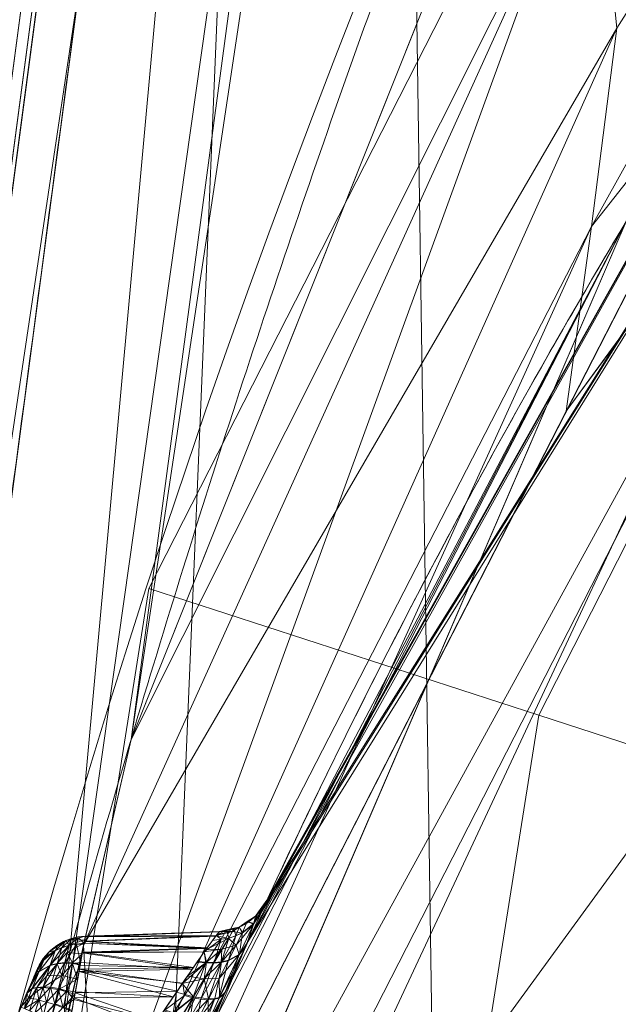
# Model space of a CAD drawing. Header units: millimetres. Extents: x -72 to 72, y -145 to 145.
# Tile 309 of 522: x -54.35 to -51.04, y 15.13 to 20.57. Entities that reach past the tile are written whole.
import ezdxf

# ---------------------------------------------------------------- set-up
doc = ezdxf.new("R2010")
doc.units = ezdxf.units.MM
doc.layers.add('1', color=7, linetype='CONTINUOUS')

msp = doc.modelspace()

# ---------------------------------------------------------------- linework, layer by layer
at = {"layer": '1', "color": 163, "linetype": 'Continuous', "lineweight": 13}
for p, q in [((-56.0092, 7.4308, -15.8119), (-52.1526, 36.5, -15.7782)), ((-52.1526, 36.5, -40.2218), (-56.0092, 7.4308, -40.1881)), ((-54.9076, 15.7343, -32.4567), (-54.1108, 21.7402, -32.4567)), ((-54.1108, 21.7402, -22.8846), (-54.8992, 15.7976, -22.8846)), ((-52.983, 15.7061, 0), (-52.983, 15.7061, 10)), ((-53.2447, 15.5325), (-53.986, 15.5066)), ((-53.2447, 15.5325, 10), (-53.986, 15.5066, 10)), ((-53.2447, 15.5325, 10), (-53.2447, 15.5325)), ((-53.986, 15.5066), (-53.986, 15.5066, 10)), ((-54.2504, 15.327, 10), (-54.2504, 15.327, 0))]:
    msp.add_line(p, q, dxfattribs=at)
at = {"layer": '1', "color": 163, "linetype": 'Continuous', "lineweight": 13, "extrusion": (0, 0, -1)}
for centre, radius in [((0, 0, 144.0046), 61.0181), ((0, 0, 147), 60.9142), ((0, 0, 145), 60), ((0, 0, 146), 59.5), ((0, 0, 124.3698), 56.3953)]:
    msp.add_circle(centre, radius, dxfattribs=at)
at = {"layer": '1', "color": 163, "linetype": 'Continuous', "lineweight": 13}
for centre, radius in [((0, 0, -145), 60.4434), ((0, 0, -146.7071), 60.2071), ((0, 0, -146), 60)]:
    msp.add_circle(centre, radius, dxfattribs=at)
for centre, radius, start, end in [((0, 0, -142.5051), 63.5638, 137.72131, 170.379145), ((-53.9756, 15.2068, 10), 0.3, 92, 156.3752)]:
    msp.add_arc(centre, radius, start, end, dxfattribs=at)
at = {"layer": '1', "color": 163, "linetype": 'Continuous', "lineweight": 13, "extrusion": (0, 0, -1)}
msp.add_arc((53.2552, 15.8323, -10), 0.3, 204.8658, 268, dxfattribs=at)
at = {"layer": '1', "color": 163, "linetype": 'Continuous', "lineweight": 13, "extrusion": (3.43372e-07, 1.19908e-08, 1)}
msp.add_arc((-53.2552, 15.8323, 0), 0.3, 272, 335.1342, dxfattribs=at)
at = {"layer": '1', "color": 163, "linetype": 'Continuous', "lineweight": 13, "extrusion": (1.36231e-07, 3.11452e-07, 1)}
msp.add_arc((-53.9756, 15.2068, 0), 0.3, 92, 156.3752, dxfattribs=at)
at = {"layer": '1', "color": 163, "linetype": 'Continuous', "lineweight": 13}
for points, knots in [([(-55.8549, 7.4074, -13.2876), (-55.8265, 7.5773, -13.2398), (-55.7685, 7.9149, -13.1373), (-55.6492, 8.5829, -12.9119), (-55.4316, 9.7369, -12.4796), (-55.0953, 11.3543, -11.7958), (-54.6482, 13.2639, -10.927), (-54.1558, 15.1487, -10.0289), (-53.6164, 17.0145, -9.1185), (-53.0291, 18.8636, -8.2035), (-52.3939, 20.6977, -7.2904), (-51.7106, 22.5187, -6.386), (-50.9787, 24.3268, -5.4935), (-49.9359, 26.7175, -4.3198), (-48.5042, 29.6663, -2.8909), (-46.5723, 33.1336, -1.2579), (-45.1344, 35.3888, -0.242), (-44.376, 36.5, 0.2429)], [0, 0, 0, 0, 0.015625, 0.03125, 0.0625, 0.125, 0.1875, 0.25, 0.3125, 0.375, 0.4375, 0.5, 0.5625, 0.625, 0.75, 0.875, 1, 1, 1, 1]), ([(-51.5813, 36.4999, -45.0072), (-51.6522, 36.2377, -44.8575), (-51.7898, 35.7088, -44.5635), (-51.9829, 34.8977, -44.1505), (-52.1629, 34.0632, -43.7774), (-52.3014, 33.3441, -43.5214), (-52.4047, 32.7523, -43.3646), (-52.5002, 32.1655, -43.2498), (-52.567, 31.7061, -43.2091), (-52.6098, 31.3829, -43.2091), (-52.6527, 31.0601, -43.2086), (-52.7343, 30.4451, -43.2078), (-52.977, 28.6155, -43.2058), (-53.3442, 25.8481, -43.2023), (-53.8338, 22.1582, -43.1979), (-54.3233, 18.4683, -43.1934), (-54.8129, 14.7784, -43.1889), (-55.2209, 11.7034, -43.1855), (-55.5473, 9.2435, -43.182), (-55.7105, 8.0136, -43.1805), (-55.7921, 7.3986, -43.1802)], [0, 0, 0, 0, 0.03125, 0.0625, 0.09375, 0.125, 0.140625, 0.15625, 0.185938, 0.1875, 0.189062, 0.21875, 0.25, 0.375, 0.5, 0.625, 0.75, 0.875, 0.9375, 1, 1, 1, 1]), ([(-56.5, 0, 18.8148), (-56.5, 0.8525, 18.8148), (-56.4397, 2.5575, 18.7992), (-56.0802, 5.9497, 18.7093), (-55.1883, 10.1238, 18.4939), (-53.4522, 14.9297, 18.0897), (-51.1165, 19.4623, 17.5549), (-48.2543, 23.6596, 16.8962), (-44.9408, 27.4954, 16.1445), (-41.2478, 30.9483, 15.3319), (-38.574, 32.9925, 14.7564), (-37.1942, 33.9496, 14.462)], [0, 0, 0, 0, 0.0625, 0.125, 0.25, 0.375, 0.5, 0.625, 0.75, 0.875, 1, 1, 1, 1]), ([(-43.4941, 28.813, 9.6204), (-43.9221, 28.4025, 9.2513), (-44.7541, 27.5748, 8.4925), (-46.3243, 25.8936, 6.905), (-48.1179, 23.7455, 4.8105), (-49.6954, 21.5428, 2.6029), (-50.8309, 19.7538, 0.7804), (-51.6197, 18.4008, -0.6127), (-52.3485, 17.0339, -2.0246), (-53.019, 15.6516, -3.4504), (-53.592, 14.3442, -4.8008), (-53.9634, 13.4086, -5.7699), (-54.172, 12.8518, -6.3483), (-54.3767, 12.2931, -6.9264), (-54.705, 11.3402, -7.8942), (-55.1247, 9.9612, -9.2297), (-55.4562, 8.6866, -10.3781), (-55.6678, 7.7468, -11.1313), (-55.7835, 7.1882, -11.5352), (-55.8399, 6.8986, -11.7221), (-55.8679, 6.7502, -11.81)], [0, 0, 0, 0, 0.0625, 0.125, 0.25, 0.375, 0.4375, 0.5, 0.5625, 0.625, 0.6875, 0.738281, 0.75, 0.761719, 0.8125, 0.875, 0.9375, 0.96875, 0.984375, 1, 1, 1, 1]), ([(-52.983, 15.7061, 10), (-52.9831, 15.7059, 10.0283), (-52.9844, 15.703, 10.0849), (-52.9919, 15.6869, 10.1968), (-53.0109, 15.6459, 10.3321), (-53.0486, 15.5638, 10.4768), (-53.0976, 15.4566, 10.6003), (-53.1542, 15.3317, 10.7016), (-53.2171, 15.1916, 10.7758), (-53.2841, 15.0406, 10.8182), (-53.3296, 14.9368, 10.8269), (-53.3522, 14.885, 10.8268)], [0, 0, 0, 0, 0.0625, 0.125, 0.25, 0.375, 0.5, 0.625, 0.75, 0.875, 1, 1, 1, 1]), ([(-54.3427, 15.1143, 10.2112), (-54.337, 15.1276, 10.2112), (-54.3255, 15.1542, 10.2087), (-54.3089, 15.1927, 10.1972), (-54.2934, 15.2284, 10.1776), (-54.2795, 15.2603, 10.1517), (-54.2673, 15.2884, 10.1207), (-54.2576, 15.3105, 10.0844), (-54.2526, 15.3219, 10.0502), (-54.2507, 15.3263, 10.0217), (-54.2504, 15.327, 10.0072), (-54.2504, 15.327, 10)], [0, 0, 0, 0, 0.125, 0.25, 0.375, 0.5, 0.625, 0.75, 0.875, 0.9375, 1, 1, 1, 1]), ([(-54.2504, 15.327, 0), (-54.2504, 15.327, -0.0072), (-54.2507, 15.3263, -0.0217), (-54.2526, 15.3219, -0.0502), (-54.2576, 15.3104, -0.0844), (-54.2673, 15.2884, -0.1207), (-54.2795, 15.2603, -0.1516), (-54.2934, 15.2283, -0.1776), (-54.3089, 15.1927, -0.1971), (-54.3255, 15.1542, -0.2087), (-54.337, 15.1276, -0.2112), (-54.3427, 15.1143, -0.2112)], [0, 0, 0, 0, 0.0625, 0.125, 0.25, 0.375, 0.5, 0.625, 0.75, 0.875, 1, 1, 1, 1])]:
    msp.add_open_spline(points, degree=3, knots=knots, dxfattribs=at)
for points in [[(-53.3522, 14.885, -0.8268), (-53.3296, 14.9368, -0.8269), (-53.2841, 15.0406, -0.8182), (-53.2171, 15.1916, -0.7758), (-53.1542, 15.3317, -0.7016), (-53.0976, 15.4567, -0.6003), (-53.0486, 15.5639, -0.4769), (-53.0107, 15.6461, -0.3321), (-52.9882, 15.6948, -0.1699), (-52.9832, 15.7056, -0.0566), (-52.983, 15.7061, 0)], [(-53.2447, 15.5325), (-53.2447, 15.5325, -0.0465), (-53.256, 15.5206, -0.1513), (-53.3205, 15.4343, -0.3299), (-53.4402, 15.2603, -0.4821), (-53.5541, 15.0916, -0.5279), (-53.6168, 15.0004, -0.5271)], [(-53.6168, 15.0004, 10.5271), (-53.5541, 15.0915, 10.5279), (-53.4398, 15.2615, 10.4816), (-53.3204, 15.4347, 10.3291), (-53.256, 15.5205, 10.151), (-53.2447, 15.5325, 10.0454), (-53.2447, 15.5325, 10)], [(-54.0776, 15.0002, -0.511), (-54.0719, 15.0332, -0.5107), (-54.06, 15.0991, -0.5036), (-54.0426, 15.1942, -0.4743), (-54.0266, 15.282, -0.427), (-54.0129, 15.3594, -0.3636), (-54.0027, 15.4231, -0.2858), (-53.9945, 15.4706, -0.197), (-53.9878, 15.4999, -0.1005), (-53.986, 15.5066, -0.0335), (-53.986, 15.5066)], [(-53.986, 15.5066, 10), (-53.986, 15.5066, 10.0335), (-53.9879, 15.4998, 10.1005), (-53.9948, 15.4706, 10.197), (-54.0029, 15.423, 10.2857), (-54.013, 15.3594, 10.3636), (-54.0266, 15.282, 10.4271), (-54.0425, 15.1942, 10.4744), (-54.06, 15.0991, 10.5036), (-54.0719, 15.0332, 10.5107), (-54.0776, 15.0002, 10.511)]]:
    msp.add_open_spline(points, degree=3, dxfattribs=at)
for points in [[(-56.8902, 41.5225, -163), (-52.4412, 40.0769, -163), (-55.841, -40.9879, -163), (-62.3, 0, -163)], [(-46.6895, -40.9879, -163), (-51.2652, -40.0152, -163), (-52.4412, 40.0769, -163), (-47.7888, 40.5659, -163)], [(-51.2652, -40.0152, -163), (-55.841, -40.9879, -163), (-52.4412, 40.0769, -163)], [(-54.1168, 14.9355, -10.0386), (-52.1526, 36.5, -15.7782), (-56.0092, 7.4308, -15.8119)], [(-54.007, 20.8528, -43.1963), (-56.0092, 7.4308, -40.1881), (-52.1526, 36.5, -40.2218)], [(-56.0092, 7.4308, -15.8119), (-52.1526, 36.5, -15.7782), (-55.1561, 13.8611, -22.9419), (-55.1902, 13.6043, -22.8846)], [(-55.7273, 9.5561, -32.5155), (-55.6975, 9.7807, -32.3844), (-52.1526, 36.5, -40.2218), (-56.0092, 7.4308, -40.1881)], [(-52.1526, 36.5, -40.2218), (-55.6975, 9.7807, -32.3844), (-55.3891, 12.105, -32.3999), (-55.3554, 12.359, -32.4567)], [(-52.1526, 36.5, -40.2218), (-55.3554, 12.359, -32.4567), (-55.1902, 13.6043, -32.4567)], [(-55.1902, 13.6043, -32.4567), (-55.1693, 13.762, -32.4358), (-52.1526, 36.5, -40.2218)], [(-55.1693, 13.762, -32.4358), (-55.1386, 13.993, -32.3147), (-52.1526, 36.5, -40.2218)], [(-52.1526, 36.5, -15.7782), (-55.1289, 14.0662, -23.1005), (-55.1561, 13.8611, -22.9419)], [(-52.1526, 36.5, -40.2218), (-55.1386, 13.993, -32.3147), (-54.9415, 15.4783, -32.3995), (-54.9076, 15.7343, -32.4567)], [(-54.8992, 15.7976, -22.8846), (-54.9198, 15.6421, -22.9053), (-55.1289, 14.0662, -23.1005), (-52.1526, 36.5, -15.7782)], [(-52.1526, 36.5, -40.2218), (-54.9076, 15.7343, -32.4567), (-54.1108, 21.7402, -32.4567)], [(-52.1526, 36.5, -15.7782), (-54.1108, 21.7402, -22.8846), (-54.8992, 15.7976, -22.8846)], [(-51.0663, 36.5, -10.0456), (-54.1168, 14.9355, -10.0386), (-53.7342, 16.5925, -9.3235)], [(-54.1168, 14.9355, -10.0386), (-51.0663, 36.5, -10.0456), (-52.1526, 36.5, -15.7782)], [(-50.743, 36.5, -8.3391), (-53.7342, 16.5925, -9.3235), (-49.4231, 27.4007, -4.0068)], [(-50.743, 36.5, -8.3391), (-51.0663, 36.5, -10.0456), (-53.7342, 16.5925, -9.3235)], [(-48.7086, 35.3888, -146.7071), (-58.8914, 12.5178, -146.7071), (-58.1998, 12.3707, -146), (-48.1365, 34.9732, -146)], [(-48.541, 35.2671, -145), (-48.541, 35.2671, -146), (-58.6889, 12.4747, -146), (-58.6889, 12.4747, -145)], [(-57.8423, 17.842, -146.9239), (-50.0135, 34.0986, -146.9239), (-50.3297, 34.3142, -147), (-58.208, 17.9548, -147)], [(-57.5323, 17.7464, -146.7071), (-49.7454, 33.9159, -146.7071), (-50.0135, 34.0986, -146.9239), (-57.8423, 17.842, -146.9239)], [(-51.4822, 16.7276, -123.8834), (-43.7933, 31.8177, -123.8834), (-45.6247, 33.1483, -124.3698), (-53.6351, 17.4271, -124.3698)], [(-55.0478, 31.7819, -142.5051), (-54.2181, 31.3028, -142.6799), (-61.036, 13.9311, -142.6799), (-61.9701, 14.1443, -142.5051)], [(-49.6646, 16.137, -122.5762), (-42.2473, 30.6944, -122.5762), (-43.7933, 31.8177, -123.8834), (-51.4822, 16.7276, -123.8834)], [(-61.036, 13.9311, -142.6799), (-54.2181, 31.3028, -142.6799), (-53.3779, 30.8177, -143.2514), (-60.0901, 13.7152, -143.2514)], [(-59.4882, 13.5778, -144.0046), (-60.0901, 13.7152, -143.2514), (-53.3779, 30.8177, -143.2514), (-52.8432, 30.509, -144.0046)], [(-60.6838, 6.3781, -144.0046), (-52.8432, 30.509, -144.0046), (-52.3455, 30.2217, -145), (-60.1123, 6.3181, -145)], [(-57.4851, 18.678, -145), (-52.3455, 30.2217, -145), (-54.8127, 24.4042, -145)], [(-51.3297, 18.4072, -0.6259), (-42.7986, 29.9875, 6.988), (-42.8002, 30.0788, 6.8639)], [(-42.8002, 30.0788, 6.8639), (-51.1898, 19.4285, -2.0364), (-51.3297, 18.4072, -0.6259)], [(-51.1898, 19.4285, -2.0364), (-42.8002, 30.0788, 6.8639), (-47.2536, 26.5001, 0.7096)], [(-42.7986, 29.9875, 6.988), (-51.3297, 18.4072, -0.6259), (-49.9059, 21.188, 2.2383)], [(-48.8398, 28.1976, -124.3698), (-63.8752, 24.819, -124.5816), (-63.0255, 11.3657, -124.52)], [(-63.0255, 11.3657, -124.52), (-55.5385, 9.7929, -124.3698), (-48.8398, 28.1976, -124.3698)], [(-47.2536, 26.5001, 0.7096), (-51.0515, 20.5231, -3.5023), (-51.1898, 19.4285, -2.0364)], [(-51.1702, 21.7064, -4.8993), (-51.0515, 20.5231, -3.5023), (-47.2536, 26.5001, 0.7096)], [(-51.1702, 21.7064, -4.8993), (-51.2386, 22.8493, -6.2457), (-53.7342, 16.5925, -9.3235)], [(-48.7852, 22.4026, 17.0229), (-53.0122, 15.643, 10.3228), (-53.0896, 15.4741, 10.5761)], [(-50.9988, 19.456, 17.5277), (-48.7852, 22.4026, 17.0229), (-53.0896, 15.4741, 10.5761)], [(-52.983, 15.7061, 10), (-53.0122, 15.643, 10.3228), (-48.7852, 22.4026, 17.0229)], [(-52.983, 15.7061, 0), (-48.7852, 22.4026, 17.0229), (-49.9059, 21.188, 2.2383)], [(-52.983, 15.7061, 0), (-52.983, 15.7061, 10), (-48.7852, 22.4026, 17.0229)], [(-55.1945, 15.7724, -32.1569), (-54.3977, 21.7783, -32.1569), (-54.2871, 21.7636, -32.1827), (-55.084, 15.7577, -32.1827)], [(-54.3977, 21.7783, -23.1844), (-55.1861, 15.8356, -23.1844), (-55.0756, 15.821, -23.1587), (-54.2871, 21.7636, -23.1587)], [(-55.084, 15.7577, -32.1827), (-54.2871, 21.7636, -32.1827), (-54.1942, 21.7513, -32.2483), (-54.991, 15.7454, -32.2483)], [(-54.2871, 21.7636, -23.1587), (-55.0756, 15.821, -23.1587), (-54.9826, 15.8086, -23.093), (-54.1942, 21.7513, -23.093)], [(-54.991, 15.7454, -32.2483), (-54.1942, 21.7513, -32.2483), (-54.1324, 21.7431, -32.3443), (-54.9292, 15.7372, -32.3443)], [(-54.1942, 21.7513, -23.093), (-54.9826, 15.8086, -23.093), (-54.9208, 15.8004, -22.997), (-54.1324, 21.7431, -22.997)], [(-54.9292, 15.7372, -32.3443), (-54.1324, 21.7431, -32.3443), (-54.1108, 21.7402, -32.4567), (-54.9076, 15.7343, -32.4567)], [(-54.1324, 21.7431, -22.997), (-54.9208, 15.8004, -22.997), (-54.8992, 15.7976, -22.8846), (-54.1108, 21.7402, -22.8846)], [(-51.0515, 20.5231, -3.5023), (-51.1702, 21.7064, -4.8993), (-53.9965, 15.4563, -9.8139)], [(-53.7342, 16.5925, -9.3235), (-53.9965, 15.4563, -9.8139), (-51.1702, 21.7064, -4.8993)], [(-49.1625, 18.4786, 35.2235), (-49.2785, 21.1856, 26.1903), (-54.168, 11.6145, 26.0273)], [(-53.8491, 12.8377, 18.1863), (-54.168, 11.6145, 26.0273), (-49.2785, 21.1856, 26.1903)], [(-49.9059, 21.188, 2.2383), (-54.1653, 12.8689, -6.3305), (-53.0961, 15.4599, -0.5905)], [(-49.2785, 21.1856, 26.1903), (-50.9988, 19.456, 17.5277), (-53.8491, 12.8377, 18.1863)], [(-53.0961, 15.4599, -0.5905), (-53.0122, 15.643, -0.3231), (-49.9059, 21.188, 2.2383)], [(-49.9059, 21.188, 2.2383), (-53.0122, 15.643, -0.3231), (-52.9832, 15.7056, -0.0255)], [(-49.9059, 21.188, 2.2383), (-52.9832, 15.7056, -0.0255), (-52.983, 15.7061, 0)], [(-54.007, 20.8528, -43.1963), (-55.7595, 7.6437, -43.1804), (-55.7921, 7.3986, -43.1801), (-56.0092, 7.4308, -40.1881)], [(-55.7595, 7.6437, -43.1804), (-54.007, 20.8528, -43.1963), (-49.6047, 20.8141, -59.4488)], [(-49.6047, 20.8141, -59.4488), (-52.6508, 4.0276, -59.4465), (-55.7595, 7.6437, -43.1804)], [(-52.6508, 4.0276, -59.4465), (-49.6047, 20.8141, -59.4488), (-47.4589, 19.9697, -67.6436)], [(-53.9965, 15.4563, -9.8139), (-53.9217, 14.1092, -8.1415), (-51.0515, 20.5231, -3.5023)], [(-51.1898, 19.4285, -2.0364), (-51.0515, 20.5231, -3.5023), (-53.9217, 14.1092, -8.1415)], [(-47.4589, 19.9697, -67.6436), (-51.0336, 3.9039, -67.6811), (-52.6508, 4.0276, -59.4465)], [(-55.1613, 9.7908, 18.4895), (-50.9988, 19.456, 17.5277), (-53.3522, 14.885, 10.8268)], [(-53.9217, 14.1092, -8.1415), (-54.1653, 12.8689, -6.3305), (-51.1898, 19.4285, -2.0364)], [(-54.1653, 12.8689, -6.3305), (-51.3297, 18.4072, -0.6259), (-51.1898, 19.4285, -2.0364)], [(-50.9988, 19.456, 17.5277), (-53.2221, 15.1802, 10.7742), (-53.3522, 14.885, 10.8268)], [(-53.0896, 15.4741, 10.5761), (-53.2221, 15.1802, 10.7742), (-50.9988, 19.456, 17.5277)], [(-54.168, 11.6145, 26.0273), (-53.8544, 8.6489, 33.5636), (-49.1625, 18.4786, 35.2235)], [(-49.027, 16.4617, 39.5979), (-49.1625, 18.4786, 35.2235), (-53.8544, 8.6489, 33.5636)], [(-54.1315, 0, -123.8834), (-51.4822, 16.7276, -123.8834), (-53.6351, 17.4271, -124.3698), (-56.3953, 0, -124.3698)], [(-52.2205, 0, -122.5762), (-49.6646, 16.137, -122.5762), (-51.4822, 16.7276, -123.8834), (-54.1315, 0, -123.8834)], [(-48.6516, 12.9028, 45.0101), (-49.027, 16.4617, 39.5979), (-53.8544, 8.6489, 33.5636)], [(-50.9468, 0, -120.6426), (-48.4532, 15.7434, -120.6426), (-49.6646, 16.137, -122.5762), (-52.2205, 0, -122.5762)], [(-53.0571, 15.573, -0.2976), (-53.0297, 15.6403, 0), (-52.9832, 15.7056, -0.0255)], [(-52.9832, 15.7056, -0.0255), (-53.0122, 15.643, -0.3231), (-53.0571, 15.573, -0.2976)], [(-53.0464, 15.6168), (-53.0464, 15.6168, 10), (-52.983, 15.7061, 10), (-52.983, 15.7061, 0)], [(-53.0122, 15.643, 10.3228), (-52.983, 15.7061, 10), (-53.0297, 15.6403, 10)], [(-53.0297, 15.6403, 0), (-52.983, 15.7061, 0), (-52.9832, 15.7056, -0.0255)], [(-53.1377, 15.5562), (-53.1377, 15.5562, 10), (-53.0464, 15.6168, 10), (-53.0464, 15.6168)], [(-53.0571, 15.573, -0.2976), (-53.0122, 15.643, -0.3231), (-53.0961, 15.4599, -0.5905)], [(-53.0557, 15.5761, 10.2905), (-53.0464, 15.6168, 10), (-53.0921, 15.5865, 10)], [(-53.0921, 15.5865, 0), (-53.0464, 15.6168, 0), (-53.0571, 15.573, -0.2976)], [(-53.0896, 15.4741, 10.5761), (-53.0137, 15.6396, 10.3278), (-53.0557, 15.5761, 10.2905)], [(-53.0464, 15.6168, 0), (-53.0297, 15.6403, 0), (-53.0571, 15.573, -0.2976)], [(-53.0557, 15.5761, 10.2905), (-53.0137, 15.6396, 10.3278), (-53.0122, 15.643, 10.3228)], [(-53.0297, 15.6403, 10), (-53.0557, 15.5761, 10.2905), (-53.0122, 15.643, 10.3228)], [(-53.0557, 15.5761, 10.2905), (-53.0297, 15.6403, 10), (-53.0464, 15.6168, 10)], [(-53.0571, 15.573, -0.2976), (-53.137, 15.4023, -0.5266), (-53.1541, 15.4563, -0.3701)], [(-53.1541, 15.4563, -0.3701), (-53.1196, 15.5234, -0.2623), (-53.0571, 15.573, -0.2976)], [(-53.1182, 15.5261, 10.2561), (-53.0921, 15.5865, 10), (-53.1377, 15.5562, 10)], [(-53.1377, 15.5562, 0), (-53.0921, 15.5865, 0), (-53.1196, 15.5234, -0.2623)], [(-53.0961, 15.4599, -0.5905), (-53.137, 15.4023, -0.5266), (-53.0571, 15.573, -0.2976)], [(-53.1345, 15.4076, 10.5214), (-53.0557, 15.5761, 10.2905), (-53.1182, 15.5261, 10.2561)], [(-53.0557, 15.5761, 10.2905), (-53.1345, 15.4076, 10.5214), (-53.0896, 15.4741, 10.5761)], [(-53.0571, 15.573, -0.2976), (-53.1196, 15.5234, -0.2623), (-53.0921, 15.5865, 0)], [(-53.0921, 15.5865, 10), (-53.1182, 15.5261, 10.2561), (-53.0557, 15.5761, 10.2905)], [(-53.986, 15.5066, 10), (-53.9925, 15.4782, 10.1414), (-53.2633, 15.51, 10.1501)], [(-53.2637, 15.5095, 10.1532), (-53.2633, 15.51, 10.1501), (-53.9925, 15.4782, 10.1414)], [(-53.3135, 15.4418, 10.2828), (-53.2637, 15.5095, 10.1532), (-53.9925, 15.4782, 10.1414)], [(-53.9868, 15.503, -0.0178), (-53.247, 15.5296, -0.019), (-53.264, 15.5091, -0.155)], [(-53.247, 15.5296, -0.019), (-53.9868, 15.503, -0.0178), (-53.986, 15.5066)], [(-53.9868, 15.503, -0.0178), (-53.264, 15.5091, -0.155), (-53.2662, 15.506, -0.1608)], [(-53.986, 15.5066), (-53.2447, 15.5325), (-53.247, 15.5296, -0.019)], [(-53.2447, 15.5325, 10), (-53.2447, 15.5325), (-53.986, 15.5066), (-53.986, 15.5066, 10)], [(-53.2633, 15.51, 10.1501), (-53.2447, 15.5325, 10), (-53.986, 15.5066, 10)], [(-53.321, 15.4316, -0.3028), (-53.264, 15.5091, -0.155), (-53.1964, 15.4937, -0.2339)], [(-53.2637, 15.5095, 10.1532), (-53.2834, 15.4827, 10.2045), (-53.2355, 15.4896, 10.2181)], [(-53.1733, 15.5323, -0.1236), (-53.1964, 15.4937, -0.2339), (-53.264, 15.5091, -0.155)], [(-53.264, 15.5091, -0.155), (-53.2586, 15.5156, -0.1116), (-53.1733, 15.5323, -0.1236)], [(-53.206, 15.5411, 10), (-53.2447, 15.5325, 10), (-53.2637, 15.5095, 10.1532)], [(-53.2637, 15.5095, 10.1532), (-53.2355, 15.4896, 10.2181), (-53.206, 15.5411, 10)], [(-53.1733, 15.5323, -0.1236), (-53.2586, 15.5156, -0.1116), (-53.2447, 15.5325)], [(-53.2447, 15.5325, 0), (-53.2447, 15.5325, 10), (-53.1377, 15.5562, 10), (-53.1377, 15.5562)], [(-53.2447, 15.5325), (-53.1659, 15.55, 0), (-53.1733, 15.5323, -0.1236)], [(-53.206, 15.5411, 10), (-53.2355, 15.4896, 10.2181), (-53.1949, 15.4961, 10.2285)], [(-53.2343, 15.3652, 10.4294), (-53.1554, 15.5084, 10.2412), (-53.1949, 15.4961, 10.2285)], [(-53.1554, 15.5084, 10.2412), (-53.2343, 15.3652, 10.4294), (-53.1961, 15.3745, 10.4565)], [(-53.1949, 15.4961, 10.2285), (-53.1659, 15.55, 10), (-53.206, 15.5411, 10)], [(-53.1196, 15.5234, -0.2623), (-53.1964, 15.4937, -0.2339), (-53.1733, 15.5323, -0.1236)], [(-53.1964, 15.4937, -0.2339), (-53.1196, 15.5234, -0.2623), (-53.1541, 15.4563, -0.3701)], [(-53.1961, 15.3745, 10.4565), (-53.1182, 15.5261, 10.2561), (-53.1554, 15.5084, 10.2412)], [(-53.1182, 15.5261, 10.2561), (-53.1961, 15.3745, 10.4565), (-53.1345, 15.4076, 10.5214)], [(-53.1659, 15.55, 10), (-53.1949, 15.4961, 10.2285), (-53.1554, 15.5084, 10.2412)], [(-53.1377, 15.5562, 0), (-53.1196, 15.5234, -0.2623), (-53.1733, 15.5323, -0.1236)], [(-53.1733, 15.5323, -0.1236), (-53.1659, 15.55, 0), (-53.1377, 15.5562, 0)], [(-53.1554, 15.5084, 10.2412), (-53.1377, 15.5562, 10), (-53.1659, 15.55, 10)], [(-53.1554, 15.5084, 10.2412), (-53.1182, 15.5261, 10.2561), (-53.1377, 15.5562, 10)], [(-53.9965, 15.4563, -9.8139), (-55.8549, 7.4074, -13.2876), (-55.8614, 7.0788, -12.5488)], [(-55.8614, 7.0788, -12.5488), (-53.9217, 14.1092, -8.1415), (-53.9965, 15.4563, -9.8139)], [(-54.1874, 15.4192, 0), (-54.1874, 15.4192, 10), (-54.095, 15.482, 10), (-54.095, 15.482, 0)], [(-54.0759, 15.4574, 10.1797), (-54.1537, 15.4262, 10.1511), (-54.1801, 15.346, 10.2801)], [(-54.1801, 15.346, 10.2801), (-54.1415, 15.3558, 10.3076), (-54.0759, 15.4574, 10.1797)], [(-54.1653, 12.8689, -6.3305), (-53.215, 15.1961, -0.7678), (-53.0961, 15.4599, -0.5905)], [(-54.095, 15.482, 0), (-54.1165, 15.4431, -0.1704), (-54.1541, 15.4248, -0.1549)], [(-54.1541, 15.4248, -0.1549), (-54.1412, 15.4506, 0), (-54.095, 15.482, 0)], [(-54.095, 15.482, 10), (-54.1412, 15.4506, 10), (-54.1537, 15.4262, 10.1511)], [(-54.1537, 15.4262, 10.1511), (-54.0759, 15.4574, 10.1797), (-54.095, 15.482, 10)], [(-54.0763, 15.4557, -0.1841), (-54.1007, 15.3569, -0.3344), (-54.1423, 15.353, -0.3109)], [(-54.1423, 15.353, -0.3109), (-54.1165, 15.4431, -0.1704), (-54.0763, 15.4557, -0.1841)], [(-54.0863, 15.4155, 10.26), (-54.0759, 15.4574, 10.1797), (-54.1415, 15.3558, 10.3076)], [(-54.0662, 15.4885, 0), (-54.0763, 15.4557, -0.1841), (-54.1165, 15.4431, -0.1704)], [(-54.095, 15.482, 0), (-54.0662, 15.4885, 0), (-54.1165, 15.4431, -0.1704)], [(-54.035, 15.4624, -0.1956), (-54.0577, 15.3555, -0.3531), (-54.1007, 15.3569, -0.3344)], [(-54.1007, 15.3569, -0.3344), (-54.0763, 15.4557, -0.1841), (-54.035, 15.4624, -0.1956)], [(-54.095, 15.482, 0), (-54.095, 15.482, 10), (-53.986, 15.5066, 10), (-53.986, 15.5066)], [(-54.0693, 15.4838, 10.091), (-54.0662, 15.4885, 10), (-54.095, 15.482, 10)], [(-54.095, 15.482, 10), (-54.0759, 15.4574, 10.1797), (-54.0693, 15.4838, 10.091)], [(-53.9951, 15.467, 10.1971), (-54.0759, 15.4574, 10.1797), (-54.0863, 15.4155, 10.26)], [(-54.0863, 15.4155, 10.26), (-54.005, 15.4083, 10.2814), (-53.9951, 15.467, 10.1971)], [(-54.0254, 15.4977, 0), (-54.035, 15.4624, -0.1956), (-54.0763, 15.4557, -0.1841)], [(-54.0763, 15.4557, -0.1841), (-54.0662, 15.4885, 0), (-54.0254, 15.4977, 0)], [(-53.9906, 15.4865, 10.0997), (-54.0693, 15.4838, 10.091), (-54.0759, 15.4574, 10.1797)], [(-54.0759, 15.4574, 10.1797), (-53.9951, 15.467, 10.1971), (-53.9906, 15.4865, 10.0997)], [(-53.986, 15.5066, 10), (-54.0662, 15.4885, 10), (-54.0693, 15.4838, 10.091)], [(-54.0693, 15.4838, 10.091), (-53.9906, 15.4865, 10.0997), (-53.986, 15.5066, 10)], [(-54.0128, 15.3614, -0.3568), (-54.0577, 15.3555, -0.3531), (-54.035, 15.4624, -0.1956)], [(-53.9948, 15.4673, -0.1963), (-54.035, 15.4624, -0.1956), (-54.0254, 15.4977, 0)], [(-53.9948, 15.4673, -0.1963), (-53.9956, 15.4623, -0.2038), (-54.035, 15.4624, -0.1956)], [(-54.035, 15.4624, -0.1956), (-53.9956, 15.4623, -0.2038), (-54.0128, 15.3614, -0.3568)], [(-54.0254, 15.4977, 0), (-53.986, 15.5066), (-53.9948, 15.4673, -0.1963)], [(-53.3168, 15.4373, -0.2919), (-54.0038, 15.4143, -0.2766), (-53.9948, 15.4673, -0.1963)], [(-53.9951, 15.467, 10.1971), (-54.0033, 15.4182, 10.2672), (-53.3135, 15.4418, 10.2828)], [(-53.9925, 15.4782, 10.1414), (-53.9951, 15.467, 10.1971), (-53.3135, 15.4418, 10.2828)], [(-53.3168, 15.4373, -0.2919), (-53.9948, 15.4673, -0.1963), (-53.9928, 15.4761, -0.1524)], [(-53.9928, 15.4761, -0.1524), (-53.2662, 15.506, -0.1608), (-53.3168, 15.4373, -0.2919)], [(-53.2662, 15.506, -0.1608), (-53.9928, 15.4761, -0.1524), (-53.9868, 15.503, -0.0178)], [(-53.2355, 15.4896, 10.2181), (-53.2834, 15.4827, 10.2045), (-53.3301, 15.4193, 10.3259)], [(-53.3301, 15.4193, 10.3259), (-53.3182, 15.3624, 10.3905), (-53.2355, 15.4896, 10.2181)], [(-53.1964, 15.4937, -0.2339), (-53.2321, 15.434, -0.3302), (-53.321, 15.4316, -0.3028)], [(-53.2355, 15.4896, 10.2181), (-53.3182, 15.3624, 10.3905), (-53.2756, 15.3613, 10.4072)], [(-53.2756, 15.3613, 10.4072), (-53.1949, 15.4961, 10.2285), (-53.2355, 15.4896, 10.2181)], [(-53.1949, 15.4961, 10.2285), (-53.2756, 15.3613, 10.4072), (-53.2343, 15.3652, 10.4294)], [(-53.0988, 15.4537, 10.5899), (-53.1345, 15.4076, 10.5214), (-53.2455, 15.1679, 10.6706)], [(-53.2455, 15.1679, 10.6706), (-53.2221, 15.1802, 10.7742), (-53.0988, 15.4537, 10.5899)], [(-53.1541, 15.4563, -0.3701), (-53.1985, 15.3697, -0.461), (-53.2368, 15.3607, -0.4336)], [(-53.2368, 15.3607, -0.4336), (-53.2321, 15.434, -0.3302), (-53.1541, 15.4563, -0.3701)], [(-53.1541, 15.4563, -0.3701), (-53.2321, 15.434, -0.3302), (-53.1964, 15.4937, -0.2339)], [(-53.137, 15.4023, -0.5266), (-53.1985, 15.3697, -0.461), (-53.1541, 15.4563, -0.3701)], [(-53.0961, 15.4599, -0.5905), (-53.101, 15.449, -0.5978), (-53.137, 15.4023, -0.5266)], [(-53.1345, 15.4076, 10.5214), (-53.0988, 15.4537, 10.5899), (-53.0896, 15.4741, 10.5761)], [(-54.2504, 15.327), (-54.2504, 15.327, 10), (-54.1874, 15.4192, 10), (-54.1874, 15.4192, 0)], [(-54.1541, 15.4248, -0.1549), (-54.1809, 15.3434, -0.2831), (-54.243, 15.3091, -0.2191)], [(-54.243, 15.3091, -0.2191), (-54.2171, 15.3733, -0.1205), (-54.1541, 15.4248, -0.1549)], [(-54.1537, 15.4262, 10.1511), (-54.2166, 15.3744, 10.1176), (-54.2422, 15.3112, 10.2168)], [(-54.2422, 15.3112, 10.2168), (-54.1801, 15.346, 10.2801), (-54.1537, 15.4262, 10.1511)], [(-54.1541, 15.4248, -0.1549), (-54.2171, 15.3733, -0.1205), (-54.204, 15.3948, 0)], [(-54.204, 15.3948, 10), (-54.2166, 15.3744, 10.1176), (-54.1537, 15.4262, 10.1511)], [(-54.1537, 15.4262, 10.1511), (-54.1874, 15.4192, 10), (-54.204, 15.3948, 10)], [(-54.204, 15.3948, 0), (-54.1874, 15.4192, 0), (-54.1541, 15.4248, -0.1549)], [(-54.1537, 15.4262, 10.1511), (-54.1412, 15.4506, 10), (-54.1874, 15.4192, 10)], [(-54.1874, 15.4192, 0), (-54.1412, 15.4506, 0), (-54.1541, 15.4248, -0.1549)], [(-54.1165, 15.4431, -0.1704), (-54.1423, 15.353, -0.3109), (-54.1809, 15.3434, -0.2831)], [(-54.1809, 15.3434, -0.2831), (-54.1541, 15.4248, -0.1549), (-54.1165, 15.4431, -0.1704)], [(-54.1415, 15.3558, 10.3076), (-54.1, 15.3601, 10.3309), (-54.0863, 15.4155, 10.26)], [(-54.0863, 15.4155, 10.26), (-54.1, 15.3601, 10.3309), (-54.0571, 15.3589, 10.3495)], [(-54.0571, 15.3589, 10.3495), (-54.005, 15.4083, 10.2814), (-54.0863, 15.4155, 10.26)], [(-54.0571, 15.3589, 10.3495), (-54.0145, 15.352, 10.3624), (-54.005, 15.4083, 10.2814)], [(-54.0033, 15.4182, 10.2672), (-54.0158, 15.3441, 10.3738), (-53.3893, 15.3335, 10.3963)], [(-53.396, 15.3236, -0.4049), (-54.0128, 15.3614, -0.3568), (-54.0038, 15.4143, -0.2766)], [(-54.0038, 15.4143, -0.2766), (-53.3168, 15.4373, -0.2919), (-53.3297, 15.4197, -0.3255)], [(-54.0038, 15.4143, -0.2766), (-53.3297, 15.4197, -0.3255), (-53.396, 15.3236, -0.4049)], [(-53.3301, 15.4193, 10.3259), (-53.3135, 15.4418, 10.2828), (-54.0033, 15.4182, 10.2672)], [(-53.3893, 15.3335, 10.3963), (-53.3301, 15.4193, 10.3259), (-54.0033, 15.4182, 10.2672)], [(-53.3209, 15.3584, -0.3943), (-53.37, 15.3613, -0.3737), (-53.3297, 15.4197, -0.3255)], [(-53.3301, 15.4193, 10.3259), (-53.3673, 15.3654, 10.3701), (-53.3182, 15.3624, 10.3905)], [(-53.3209, 15.3584, -0.3943), (-53.3297, 15.4197, -0.3255), (-53.2321, 15.434, -0.3302)], [(-53.3297, 15.4197, -0.3255), (-53.321, 15.4316, -0.3028), (-53.2321, 15.434, -0.3302)], [(-53.2321, 15.434, -0.3302), (-53.2781, 15.357, -0.4112), (-53.3209, 15.3584, -0.3943)], [(-53.2368, 15.3607, -0.4336), (-53.2781, 15.357, -0.4112), (-53.2321, 15.434, -0.3302)], [(-53.215, 15.1961, -0.7678), (-53.2486, 15.1612, -0.6732), (-53.137, 15.4023, -0.5266)], [(-53.1985, 15.3697, -0.461), (-53.137, 15.4023, -0.5266), (-53.2486, 15.1612, -0.6732)], [(-53.1345, 15.4076, 10.5214), (-53.1961, 15.3745, 10.4565), (-53.248, 15.2732, 10.53)], [(-53.248, 15.2732, 10.53), (-53.2455, 15.1679, 10.6706), (-53.1345, 15.4076, 10.5214)], [(-53.137, 15.4023, -0.5266), (-53.101, 15.449, -0.5978), (-53.215, 15.1961, -0.7678)], [(-54.1801, 15.346, 10.2801), (-54.2422, 15.3112, 10.2168), (-54.2796, 15.2182, 10.2871)], [(-54.2796, 15.2182, 10.2871), (-54.2189, 15.2268, 10.3737), (-54.1801, 15.346, 10.2801)], [(-54.2171, 15.3733, -0.1205), (-54.243, 15.3091, -0.2191), (-54.2753, 15.2701, -0.1403)], [(-54.2753, 15.2701, -0.1403), (-54.2592, 15.3068, -0.0839), (-54.2171, 15.3733, -0.1205)], [(-54.2171, 15.3733, -0.1205), (-54.2592, 15.3068, -0.0839), (-54.2565, 15.313, -0.0743)], [(-54.2422, 15.3112, 10.2168), (-54.2166, 15.3744, 10.1176), (-54.2576, 15.3105, 10.0803)], [(-54.2505, 15.3268, 10.0096), (-54.2576, 15.3105, 10.0803), (-54.2166, 15.3744, 10.1176)], [(-54.204, 15.3948, 0), (-54.2171, 15.3733, -0.1205), (-54.2565, 15.313, -0.0743)], [(-54.2565, 15.313, -0.0743), (-54.2504, 15.327, 0), (-54.204, 15.3948, 0)], [(-54.2166, 15.3744, 10.1176), (-54.204, 15.3948, 10), (-54.2505, 15.3268, 10.0096)], [(-54.204, 15.3948, 10), (-54.2504, 15.327, 10), (-54.2505, 15.3268, 10.0096)], [(-54.1415, 15.3558, 10.3076), (-54.1801, 15.346, 10.2801), (-54.2189, 15.2268, 10.3737)], [(-54.2189, 15.2268, 10.3737), (-54.1789, 15.2239, 10.4094), (-54.1415, 15.3558, 10.3076)], [(-54.1172, 15.2894, -0.3936), (-54.1992, 15.2875, -0.3345), (-54.1423, 15.353, -0.3109)], [(-54.1992, 15.2875, -0.3345), (-54.1809, 15.3434, -0.2831), (-54.1423, 15.353, -0.3109)], [(-54.1, 15.3601, 10.3309), (-54.1415, 15.3558, 10.3076), (-54.1789, 15.2239, 10.4094)], [(-54.1789, 15.2239, 10.4094), (-54.1349, 15.2164, 10.438), (-54.1, 15.3601, 10.3309)], [(-54.1423, 15.353, -0.3109), (-54.1007, 15.3569, -0.3344), (-54.1172, 15.2894, -0.3936)], [(-54.0571, 15.3589, 10.3495), (-54.1, 15.3601, 10.3309), (-54.1349, 15.2164, 10.438)], [(-54.1349, 15.2164, 10.438), (-54.0892, 15.2049, 10.4585), (-54.0571, 15.3589, 10.3495)], [(-54.1172, 15.2894, -0.3936), (-54.1007, 15.3569, -0.3344), (-54.0577, 15.3555, -0.3531)], [(-54.0294, 15.2679, -0.4212), (-54.1172, 15.2894, -0.3936), (-54.0577, 15.3555, -0.3531)], [(-54.0158, 15.3441, 10.3738), (-54.0571, 15.3589, 10.3495), (-54.0892, 15.2049, 10.4585)], [(-54.0892, 15.2049, 10.4585), (-54.0494, 15.1567, 10.4849), (-54.0158, 15.3441, 10.3738)], [(-54.0128, 15.3614, -0.3568), (-54.0151, 15.3485, -0.3657), (-54.0577, 15.3555, -0.3531)], [(-54.0577, 15.3555, -0.3531), (-54.0151, 15.3485, -0.3657), (-54.0294, 15.2679, -0.4212)], [(-54.0158, 15.3441, 10.3738), (-54.0145, 15.352, 10.3624), (-54.0571, 15.3589, 10.3495)], [(-53.396, 15.3236, -0.4049), (-54.0216, 15.3118, -0.391), (-54.0128, 15.3614, -0.3568)], [(-54.0158, 15.3441, 10.3738), (-54.0195, 15.3236, 10.3859), (-53.3893, 15.3335, 10.3963)], [(-53.4487, 15.2472, -0.4681), (-53.37, 15.3613, -0.3737), (-53.3209, 15.3584, -0.3943)], [(-53.3209, 15.3584, -0.3943), (-53.4384, 15.1779, -0.5021), (-53.4487, 15.2472, -0.4681)], [(-53.3927, 15.1661, -0.5216), (-53.4384, 15.1779, -0.5021), (-53.3209, 15.3584, -0.3943)], [(-53.3182, 15.3624, 10.3905), (-53.3673, 15.3654, 10.3701), (-53.4224, 15.2856, 10.4356)], [(-53.4224, 15.2856, 10.4356), (-53.3295, 15.2713, 10.4726), (-53.3182, 15.3624, 10.3905)], [(-53.3209, 15.3584, -0.3943), (-53.2781, 15.357, -0.4112), (-53.3927, 15.1661, -0.5216)], [(-53.3487, 15.1581, -0.5496), (-53.3927, 15.1661, -0.5216), (-53.2781, 15.357, -0.4112)], [(-53.3088, 15.1545, -0.5853), (-53.3487, 15.1581, -0.5496), (-53.2368, 15.3607, -0.4336)], [(-53.2781, 15.357, -0.4112), (-53.2368, 15.3607, -0.4336), (-53.3487, 15.1581, -0.5496)], [(-53.3295, 15.2713, 10.4726), (-53.248, 15.2732, 10.53), (-53.2343, 15.3652, 10.4294)], [(-53.2343, 15.3652, 10.4294), (-53.2756, 15.3613, 10.4072), (-53.3295, 15.2713, 10.4726)], [(-53.3295, 15.2713, 10.4726), (-53.2756, 15.3613, 10.4072), (-53.3182, 15.3624, 10.3905)], [(-53.2486, 15.1612, -0.6732), (-53.3088, 15.1545, -0.5853), (-53.1985, 15.3697, -0.461)], [(-53.2368, 15.3607, -0.4336), (-53.1985, 15.3697, -0.461), (-53.3088, 15.1545, -0.5853)], [(-53.248, 15.2732, 10.53), (-53.1961, 15.3745, 10.4565), (-53.2343, 15.3652, 10.4294)], [(-54.501, 14.7413, 0.4102), (-54.4519, 14.8582, 0.5945), (-54.2504, 15.327, 0)], [(-54.2504, 15.327, 0), (-54.2565, 15.313, -0.0743), (-54.501, 14.7413, 0.4102)], [(-54.2565, 15.313, -0.0743), (-54.2753, 15.2701, -0.1403), (-54.501, 14.7413, 0.4102)], [(-54.4963, 14.7526, 9.577), (-54.2505, 15.3268, 10.0096), (-54.2504, 15.327, 10)], [(-54.2504, 15.327, 10), (-54.448, 14.8675, 9.3809), (-54.4963, 14.7526, 9.577)], [(-54.2576, 15.3105, 10.0803), (-54.2505, 15.3268, 10.0096), (-54.4963, 14.7526, 9.577)], [(-54.4963, 14.7526, 9.577), (-54.2791, 15.2612, 10.1494), (-54.2576, 15.3105, 10.0803)], [(-54.2504, 15.327, 0), (-54.4519, 14.8582, 0.5945), (-54.4335, 14.9017, 0.8195)], [(-54.4335, 14.9017, 9.1805), (-54.448, 14.8675, 9.3809), (-54.2504, 15.327, 10)], [(-54.2504, 15.327, 10), (-54.2504, 15.327, 0), (-54.4335, 14.9017, 0.8195), (-54.4335, 14.9017, 9.1805)], [(-54.243, 15.3091, -0.2191), (-54.2806, 15.2156, -0.2885), (-54.3105, 15.1888, -0.1972)], [(-54.3105, 15.1888, -0.1972), (-54.2804, 15.2582, -0.1486), (-54.243, 15.3091, -0.2191)], [(-54.2422, 15.3112, 10.2168), (-54.2791, 15.2611, 10.1494), (-54.309, 15.1924, 10.1957)], [(-54.309, 15.1924, 10.1957), (-54.2796, 15.2182, 10.2871), (-54.2422, 15.3112, 10.2168)], [(-54.1809, 15.3434, -0.2831), (-54.2541, 15.2218, -0.3338), (-54.2806, 15.2156, -0.2885)], [(-54.2806, 15.2156, -0.2885), (-54.243, 15.3091, -0.2191), (-54.1809, 15.3434, -0.2831)], [(-54.243, 15.3091, -0.2191), (-54.2804, 15.2582, -0.1486), (-54.2753, 15.2701, -0.1403)], [(-54.2576, 15.3105, 10.0803), (-54.2791, 15.2612, 10.1494), (-54.2422, 15.3112, 10.2168)], [(-54.2791, 15.2612, 10.1494), (-54.2791, 15.2611, 10.1494), (-54.2422, 15.3112, 10.2168)], [(-54.2541, 15.2218, -0.3338), (-54.1809, 15.3434, -0.2831), (-54.1992, 15.2875, -0.3345)], [(-54.1172, 15.2894, -0.3936), (-54.1358, 15.2123, -0.4401), (-54.22, 15.2234, -0.3755)], [(-54.22, 15.2234, -0.3755), (-54.1992, 15.2875, -0.3345), (-54.1172, 15.2894, -0.3936)], [(-54.1358, 15.2123, -0.4401), (-54.1172, 15.2894, -0.3936), (-54.0294, 15.2679, -0.4212)], [(-54.0195, 15.3236, 10.3859), (-54.043, 15.1923, 10.4638), (-53.4797, 15.202, 10.4797)], [(-53.501, 15.1705, -0.4864), (-54.0417, 15.199, -0.4687), (-54.0216, 15.3118, -0.391)], [(-54.0216, 15.3118, -0.391), (-53.396, 15.3236, -0.4049), (-53.4487, 15.2472, -0.4681)], [(-54.0216, 15.3118, -0.391), (-53.4487, 15.2472, -0.4681), (-53.501, 15.1705, -0.4864)], [(-53.4512, 15.2438, 10.4699), (-53.3893, 15.3335, 10.3963), (-54.0195, 15.3236, 10.3859)], [(-53.4797, 15.202, 10.4797), (-53.4512, 15.2438, 10.4699), (-54.0195, 15.3236, 10.3859)], [(-54.501, 14.7413, 0.4102), (-54.2753, 15.2701, -0.1403), (-54.3105, 15.1888, -0.1972)], [(-54.309, 15.1924, 10.1957), (-54.2791, 15.2612, 10.1494), (-54.4963, 14.7526, 9.577)], [(-54.1992, 15.2875, -0.3345), (-54.22, 15.2234, -0.3755), (-54.2541, 15.2218, -0.3338)], [(-54.0294, 15.2679, -0.4212), (-54.0417, 15.199, -0.4687), (-54.1358, 15.2123, -0.4401)], [(-53.5532, 15.0937, -0.5048), (-53.4487, 15.2472, -0.4681), (-53.4384, 15.1779, -0.5021)], [(-53.4512, 15.2438, 10.4699), (-53.483, 15.1971, 10.4808), (-53.3895, 15.1714, 10.5197)], [(-53.3295, 15.2713, 10.4726), (-53.4224, 15.2856, 10.4356), (-53.4512, 15.2438, 10.4699)], [(-53.4512, 15.2438, 10.4699), (-53.3895, 15.1714, 10.5197), (-53.3295, 15.2713, 10.4726)], [(-53.3295, 15.2713, 10.4726), (-53.3895, 15.1714, 10.5197), (-53.3058, 15.1604, 10.5832)], [(-53.3058, 15.1604, 10.5832), (-53.248, 15.2732, 10.53), (-53.3295, 15.2713, 10.4726)], [(-53.248, 15.2732, 10.53), (-53.3058, 15.1604, 10.5832), (-53.2719, 15.1619, 10.6249)], [(-53.2719, 15.1619, 10.6249), (-53.2455, 15.1679, 10.6706), (-53.248, 15.2732, 10.53)], [(-54.501, 14.7413, 0.4102), (-54.3105, 15.1888, -0.1972), (-54.3427, 15.1143, -0.2112)], [(-54.3427, 15.1143, 10.2112), (-54.309, 15.1924, 10.1957), (-54.4963, 14.7526, 9.577)], [(-54.309, 15.1924, 10.1957), (-54.3427, 15.1143, 10.2112), (-54.3013, 15.1639, 10.3086)], [(-54.3235, 15.106, -0.3191), (-54.3427, 15.1143, -0.2112), (-54.3105, 15.1888, -0.1972)], [(-54.2541, 15.2218, -0.3338), (-54.3227, 15.1057, -0.3234), (-54.3235, 15.106, -0.3191)], [(-54.3235, 15.106, -0.3191), (-54.2806, 15.2156, -0.2885), (-54.2541, 15.2218, -0.3338)], [(-54.3105, 15.1888, -0.1972), (-54.2806, 15.2156, -0.2885), (-54.3235, 15.106, -0.3191)], [(-54.2541, 15.2218, -0.3338), (-54.2956, 15.094, -0.369), (-54.3227, 15.1057, -0.3234)], [(-54.3013, 15.1639, 10.3086), (-54.2796, 15.2182, 10.2871), (-54.309, 15.1924, 10.1957)], [(-54.2189, 15.2268, 10.3737), (-54.2796, 15.2182, 10.2871), (-54.3013, 15.1639, 10.3086)], [(-54.3013, 15.1639, 10.3086), (-54.2416, 15.1565, 10.4034), (-54.2189, 15.2268, 10.3737)], [(-54.2428, 15.1528, -0.4045), (-54.2956, 15.094, -0.369), (-54.2541, 15.2218, -0.3338)], [(-54.2541, 15.2218, -0.3338), (-54.22, 15.2234, -0.3755), (-54.2428, 15.1528, -0.4045)], [(-54.2017, 15.1422, -0.4427), (-54.2428, 15.1528, -0.4045), (-54.22, 15.2234, -0.3755)], [(-54.1789, 15.2239, 10.4094), (-54.2189, 15.2268, 10.3737), (-54.2416, 15.1565, 10.4034)], [(-54.2206, 15.0618, 10.4537), (-54.1789, 15.2239, 10.4094), (-54.2416, 15.1565, 10.4034)], [(-54.1789, 15.2239, 10.4094), (-54.2206, 15.0618, 10.4537), (-54.155, 15.1322, 10.4707)], [(-54.22, 15.2234, -0.3755), (-54.1358, 15.2123, -0.4401), (-54.2017, 15.1422, -0.4427)], [(-54.1358, 15.2123, -0.4401), (-54.156, 15.1279, -0.4719), (-54.2017, 15.1422, -0.4427)], [(-54.155, 15.1322, 10.4707), (-54.1349, 15.2164, 10.438), (-54.1789, 15.2239, 10.4094)], [(-53.3522, 14.885, -0.8268), (-53.215, 15.1961, -0.7678), (-54.1653, 12.8689, -6.3305)], [(-54.1084, 15.111, -0.4913), (-54.156, 15.1279, -0.4719), (-54.1358, 15.2123, -0.4401)], [(-54.0892, 15.2049, 10.4585), (-54.1349, 15.2164, 10.438), (-54.155, 15.1322, 10.4707)], [(-54.155, 15.1322, 10.4707), (-54.1075, 15.1155, 10.4902), (-54.0892, 15.2049, 10.4585)], [(-54.1358, 15.2123, -0.4401), (-54.0442, 15.1854, -0.4716), (-54.1084, 15.111, -0.4913)], [(-54.0417, 15.199, -0.4687), (-54.0442, 15.1854, -0.4716), (-54.1358, 15.2123, -0.4401)], [(-54.0442, 15.1854, -0.4716), (-54.0613, 15.0906, -0.4917), (-54.1084, 15.111, -0.4913)], [(-54.0494, 15.1567, 10.4849), (-54.0892, 15.2049, 10.4585), (-54.1075, 15.1155, 10.4902)], [(-54.043, 15.1923, 10.4638), (-54.0494, 15.1567, 10.4849), (-53.5905, 15.039, 10.518)], [(-53.501, 15.1705, -0.4864), (-54.0478, 15.1654, -0.4758), (-54.0417, 15.199, -0.4687)], [(-53.5905, 15.039, 10.518), (-53.4797, 15.202, 10.4797), (-54.043, 15.1923, 10.4638)], [(-53.483, 15.1971, 10.4808), (-53.5499, 15.0988, 10.5039), (-53.5008, 15.0822, 10.5274)], [(-53.3895, 15.1714, 10.5197), (-53.483, 15.1971, 10.4808), (-53.5008, 15.0822, 10.5274)], [(-53.215, 15.1961, -0.7678), (-53.3522, 14.885, -0.8268), (-53.3107, 15.0256, -0.7099)], [(-53.3107, 15.0256, -0.7099), (-53.2486, 15.1612, -0.6732), (-53.215, 15.1961, -0.7678)], [(-54.3427, 15.1143, 10.2112), (-54.3235, 15.106, 10.3191), (-54.3013, 15.1639, 10.3086)], [(-54.3013, 15.1639, 10.3086), (-54.3235, 15.106, 10.3191), (-54.3227, 15.1057, 10.3234)], [(-54.2416, 15.1565, 10.4034), (-54.3013, 15.1639, 10.3086), (-54.3227, 15.1057, 10.3234)], [(-54.3227, 15.1057, 10.3234), (-54.2657, 15.0811, 10.4193), (-54.2416, 15.1565, 10.4034)], [(-54.2428, 15.1528, -0.4045), (-54.2657, 15.0811, -0.4193), (-54.2956, 15.094, -0.369)], [(-54.2416, 15.1565, 10.4034), (-54.2657, 15.0811, 10.4193), (-54.2206, 15.0618, 10.4537)], [(-54.2657, 15.0811, -0.4193), (-54.2428, 15.1528, -0.4045), (-54.2017, 15.1422, -0.4427)], [(-54.2017, 15.1422, -0.4427), (-54.2206, 15.0618, -0.4537), (-54.2657, 15.0811, -0.4193)], [(-54.2206, 15.0618, -0.4537), (-54.2017, 15.1422, -0.4427), (-54.156, 15.1279, -0.4719)], [(-54.2206, 15.0618, 10.4537), (-54.1798, 15.0442, 10.485), (-54.155, 15.1322, 10.4707)], [(-54.1798, 15.0442, 10.485), (-54.176, 15.0425, 10.4859), (-54.155, 15.1322, 10.4707)], [(-54.1075, 15.1155, 10.4902), (-54.155, 15.1322, 10.4707), (-54.176, 15.0425, 10.4859)], [(-54.1075, 15.1155, 10.4902), (-54.0603, 15.0964, 10.495), (-54.0494, 15.1567, 10.4849)], [(-53.6168, 15.0004, -0.5271), (-54.0776, 15.0002, -0.511), (-54.0478, 15.1654, -0.4758)], [(-54.0494, 15.1567, 10.4849), (-54.0708, 15.0382, 10.5046), (-53.5905, 15.039, 10.518)], [(-54.0478, 15.1654, -0.4758), (-53.501, 15.1705, -0.4864), (-53.6168, 15.0004, -0.5271)], [(-53.4384, 15.1779, -0.5021), (-53.5041, 15.0771, -0.5283), (-53.5532, 15.0937, -0.5048)], [(-53.3927, 15.1661, -0.5216), (-53.5186, 14.9576, -0.5521), (-53.5041, 15.0771, -0.5283)], [(-53.5148, 14.9559, -0.5531), (-53.5186, 14.9576, -0.5521), (-53.3927, 15.1661, -0.5216)], [(-53.474, 14.9381, -0.5843), (-53.5148, 14.9559, -0.5531), (-53.3927, 15.1661, -0.5216)], [(-53.5041, 15.0771, -0.5283), (-53.4384, 15.1779, -0.5021), (-53.3927, 15.1661, -0.5216)], [(-53.5008, 15.0822, 10.5274), (-53.4533, 15.0654, 10.5467), (-53.3895, 15.1714, 10.5197)], [(-53.3927, 15.1661, -0.5216), (-53.3487, 15.1581, -0.5496), (-53.474, 14.9381, -0.5843)], [(-53.37, 15.0346, -0.6145), (-53.474, 14.9381, -0.5843), (-53.3487, 15.1581, -0.5496)], [(-53.3895, 15.1714, 10.5197), (-53.4533, 15.0654, 10.5467), (-53.4079, 15.0512, 10.5757)], [(-53.3058, 15.1604, 10.5832), (-53.3895, 15.1714, 10.5197), (-53.4079, 15.0512, 10.5757)], [(-53.4079, 15.0512, 10.5757), (-53.367, 15.0406, 10.6137), (-53.3058, 15.1604, 10.5832)], [(-53.367, 15.0406, 10.6137), (-53.3993, 14.9055, 10.6691), (-53.2719, 15.1619, 10.6249)], [(-53.2719, 15.1619, 10.6249), (-53.3993, 14.9055, 10.6691), (-53.3722, 14.8937, 10.7147)], [(-53.3722, 14.8937, 10.7147), (-53.2455, 15.1679, 10.6706), (-53.2719, 15.1619, 10.6249)], [(-53.3722, 14.8937, 10.7147), (-53.3714, 14.8934, 10.7189), (-53.2455, 15.1679, 10.6706)], [(-53.2221, 15.1802, 10.7742), (-53.2455, 15.1679, 10.6706), (-53.3714, 14.8934, 10.7189)], [(-53.3714, 14.8934, 10.7189), (-53.3522, 14.885, 10.8268), (-53.2221, 15.1802, 10.7742)], [(-53.3487, 15.1581, -0.5496), (-53.3088, 15.1545, -0.5853), (-53.37, 15.0346, -0.6145)], [(-53.3107, 15.0256, -0.7099), (-53.37, 15.0346, -0.6145), (-53.3088, 15.1545, -0.5853)], [(-53.2719, 15.1619, 10.6249), (-53.3058, 15.1604, 10.5832), (-53.367, 15.0406, 10.6137)], [(-53.3088, 15.1545, -0.5853), (-53.2486, 15.1612, -0.6732), (-53.3107, 15.0256, -0.7099)]]:
    msp.add_3dface(points, dxfattribs=at)

doc.saveas('drawing.dxf')
